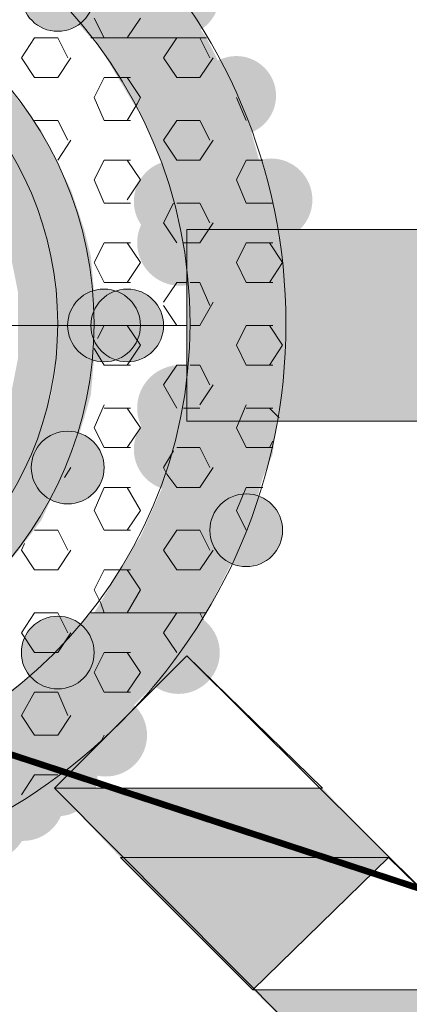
# Model space of a CAD drawing. Extents: x 3940905 to 4145695, y 925352 to 1109797.
# Tile 330 of 656: x 3983985 to 3984045, y 1099836 to 1099988. Entities that reach past the tile are written whole.
import ezdxf

# ---------------------------------------------------------------- set-up
doc = ezdxf.new("R2010")
doc.units = 0
doc.header["$LTSCALE"] = 750
doc.header["$MEASUREMENT"] = 0
doc.linetypes.add('DASHED', pattern=[0.75, 0.5, -0.25])
doc.layers.add('CKD Equipments', color=252, linetype='CONTINUOUS', lineweight=0)
doc.layers.add('CKD-Hood', color=1, linetype='CONTINUOUS')

msp = doc.modelspace()

# ---------------------------------------------------------------- hatches: boundary and pattern name
at = {"layer": 'CKD Equipments', "true_color": 0x808080}
h = msp.add_hatch(color=8, dxfattribs=at)
edge = h.paths.add_edge_path(flags=16)
edge.add_arc((3983990.99, 1099991.89), 5.6, 0, 360)
h = msp.add_hatch(color=8, dxfattribs=at)
edge = h.paths.add_edge_path(flags=16)
edge.add_arc((3984009.56, 1099991.89), 6.36, 0, 360)
h = msp.add_hatch(color=8, dxfattribs=at)
h.paths.add_polyline_path([(3984013.89, 1099985.28), (3983988.45, 1099993.93), (3984007.78, 1099993.93)])
h.paths.add_polyline_path([(3983996.08, 1099985.28), (3984013.89, 1099985.28), (3983988.45, 1099993.93)])
h = msp.add_hatch(color=8, dxfattribs=at)
h.paths.add_polyline_path([(3984018.98, 1099975.1), (3983996.59, 1099985.28), (3984013.89, 1099985.28)])
h.paths.add_polyline_path([(3984002.69, 1099975.1), (3984018.98, 1099975.1), (3983996.59, 1099985.28)])
h = msp.add_hatch(color=8, dxfattribs=at)
edge = h.paths.add_edge_path(flags=16)
edge.add_arc((3984018.47, 1099976.37), 6.11, 0, 360)
h = msp.add_hatch(color=8, dxfattribs=at)
h.paths.add_polyline_path([(3983986.92, 1099973.07), (3983973.69, 1099979.68), (3983981.83, 1099979.68)])
h.paths.add_polyline_path([(3983980.31, 1099973.07), (3983986.92, 1099973.07), (3983973.69, 1099979.68)])
h = msp.add_hatch(color=8, dxfattribs=at)
h.paths.add_polyline_path([(3984019.99, 1099973.58), (3984002.69, 1099975.1), (3984018.98, 1099975.1)])
h.paths.add_polyline_path([(3984003.71, 1099973.58), (3984019.99, 1099973.58), (3984002.69, 1099975.1)])
h = msp.add_hatch(color=8, dxfattribs=at)
h.paths.add_polyline_path([(3983988.45, 1099971.03), (3983980.31, 1099973.07), (3983986.92, 1099973.07)])
h.paths.add_polyline_path([(3983981.32, 1099971.03), (3983988.45, 1099971.03), (3983980.31, 1099973.07)])
h = msp.add_hatch(color=8, dxfattribs=at)
h.paths.add_polyline_path([(3984022.54, 1099964.42), (3984003.71, 1099973.58), (3984019.99, 1099973.58)])
h.paths.add_polyline_path([(3984007.78, 1099964.42), (3984022.54, 1099964.42), (3984003.71, 1099973.58)])
h = msp.add_hatch(color=8, dxfattribs=at)
h.paths.add_polyline_path([(3983991.5, 1099964.93), (3983981.32, 1099971.03), (3983988.45, 1099971.03)])
h.paths.add_polyline_path([(3983985.39, 1099964.93), (3983991.5, 1099964.93), (3983981.32, 1099971.03)])
h = msp.add_hatch(color=8, dxfattribs=at)
h.paths.add_polyline_path([(3983985.39, 1099964.93), (3983975.73, 1099969.51), (3983982.34, 1099969.51)])
h.paths.add_polyline_path([(3983978.27, 1099964.93), (3983985.39, 1099964.93), (3983975.73, 1099969.51)])
h = msp.add_hatch(color=8, dxfattribs=at)
edge = h.paths.add_edge_path(flags=16)
edge.add_arc((3984023.81, 1099960.35), 6.36, 0, 360)
h = msp.add_hatch(color=8, dxfattribs=at)
edge = h.paths.add_edge_path(flags=16)
edge.add_arc((3984009.05, 1099960.09), 6.35, 0, 360)
h = msp.add_hatch(color=8, dxfattribs=at)
h.paths.add_polyline_path([(3983986.41, 1099961.87), (3983978.27, 1099964.93), (3983985.39, 1099964.93)])
h.paths.add_polyline_path([(3983980.31, 1099961.87), (3983986.41, 1099961.87), (3983978.27, 1099964.93)])
h = msp.add_hatch(color=8, dxfattribs=at)
h.paths.add_polyline_path([(3983993.03, 1099961.87), (3983985.39, 1099964.93), (3983991.5, 1099964.93)])
h.paths.add_polyline_path([(3983986.41, 1099961.87), (3983993.03, 1099961.87), (3983985.39, 1099964.93)])
h = msp.add_hatch(color=8, dxfattribs=at)
h.paths.add_polyline_path([(3984024.06, 1099960.86), (3984007.78, 1099964.42), (3984022.54, 1099964.42)])
h.paths.add_polyline_path([(3984008.8, 1099960.86), (3984024.06, 1099960.86), (3984007.78, 1099964.42)])
h = msp.add_hatch(color=8, dxfattribs=at)
h.paths.add_polyline_path([(3983988.96, 1099955.77), (3983980.31, 1099961.87), (3983986.41, 1099961.87)])
h.paths.add_polyline_path([(3983982.85, 1099955.77), (3983988.96, 1099955.77), (3983980.31, 1099961.87)])
h = msp.add_hatch(color=8, dxfattribs=at)
h.paths.add_polyline_path([(3983995.06, 1099955.77), (3983986.41, 1099961.87), (3983993.03, 1099961.87)])
h.paths.add_polyline_path([(3983988.96, 1099955.77), (3983995.06, 1099955.77), (3983986.41, 1099961.87)])
h = msp.add_hatch(color=8, dxfattribs=at)
h.paths.add_polyline_path([(3984025.08, 1099952.71), (3984008.8, 1099960.86), (3984024.06, 1099960.86)])
h.paths.add_polyline_path([(3984010.33, 1099952.71), (3984025.08, 1099952.71), (3984008.8, 1099960.86)])
h = msp.add_hatch(color=8, dxfattribs=at)
edge = h.paths.add_edge_path(flags=16)
edge.add_arc((3984009.82, 1099953.73), 6.61, 0, 360)
h = msp.add_hatch(color=8, dxfattribs=at)
h.paths.add_polyline_path([(3983989.46, 1099953.73), (3983982.85, 1099955.77), (3983988.96, 1099955.77)])
h.paths.add_polyline_path([(3983983.36, 1099953.73), (3983989.46, 1099953.73), (3983982.85, 1099955.77)])
h = msp.add_hatch(color=8, dxfattribs=at)
h.paths.add_polyline_path([(3983996.08, 1099951.7), (3983988.96, 1099955.77), (3983995.06, 1099955.77)])
h.paths.add_polyline_path([(3983989.97, 1099951.7), (3983996.08, 1099951.7), (3983988.96, 1099955.77)])
at = {"layer": 'CKD Equipments', "true_color": 0xff0000}
h = msp.add_hatch(color=1, dxfattribs=at)
h.paths.add_polyline_path([(3984010.83, 1099926.26), (3984062.73, 1099955.77), (3984010.83, 1099955.77)])
h.paths.add_polyline_path([(3984062.73, 1099926.26), (3984010.83, 1099926.26), (3984062.73, 1099955.77)])
at = {"layer": 'CKD Equipments', "true_color": 0x808080}
h = msp.add_hatch(color=8, dxfattribs=at)
h.paths.add_polyline_path([(3983990.99, 1099946.1), (3983983.36, 1099953.73), (3983989.46, 1099953.73)])
h.paths.add_polyline_path([(3983984.88, 1099946.1), (3983990.99, 1099946.1), (3983983.36, 1099953.73)])
h = msp.add_hatch(color=8, dxfattribs=at)
h.paths.add_polyline_path([(3983996.59, 1099946.1), (3983989.97, 1099951.7), (3983996.08, 1099951.7)])
h.paths.add_polyline_path([(3983990.99, 1099946.1), (3983996.59, 1099946.1), (3983989.97, 1099951.7)])
h = msp.add_hatch(color=8, dxfattribs=at)
h.paths.add_polyline_path([(3984026.1, 1099947.63), (3984010.33, 1099952.71), (3984025.08, 1099952.71)])
h.paths.add_polyline_path([(3984010.83, 1099947.63), (3984026.1, 1099947.63), (3984010.33, 1099952.71)])
h = msp.add_hatch(color=8, dxfattribs=at)
h.paths.add_polyline_path([(3984026.1, 1099941.01), (3984010.83, 1099947.63), (3984026.1, 1099947.63)])
h.paths.add_polyline_path([(3984011.34, 1099941.01), (3984026.1, 1099941.01), (3984010.83, 1099947.63)])
h = msp.add_hatch(color=8, dxfattribs=at)
h.paths.add_polyline_path([(3983990.99, 1099945.59), (3983984.88, 1099946.1), (3983990.99, 1099946.1)])
h.paths.add_polyline_path([(3983984.88, 1099945.59), (3983990.99, 1099945.59), (3983984.88, 1099946.1)])
h = msp.add_hatch(color=8, dxfattribs=at)
h.paths.add_polyline_path([(3983990.99, 1099936.94), (3983984.88, 1099945.59), (3983990.99, 1099945.59)])
h.paths.add_polyline_path([(3983984.88, 1099936.94), (3983990.99, 1099936.94), (3983984.88, 1099945.59)])
h = msp.add_hatch(color=8, dxfattribs=at)
h.paths.add_polyline_path([(3983997.1, 1099941.01), (3983990.99, 1099946.1), (3983996.59, 1099946.1)])
h.paths.add_polyline_path([(3983990.99, 1099941.01), (3983997.1, 1099941.01), (3983990.99, 1099946.1)])
h = msp.add_hatch(color=8, dxfattribs=at)
edge = h.paths.add_edge_path(flags=16)
edge.add_arc((3983998.11, 1099941.01), 5.6, 0, 360)
h = msp.add_hatch(color=8, dxfattribs=at)
edge = h.paths.add_edge_path(flags=16)
edge.add_arc((3984001.68, 1099941.01), 5.6, 0, 360)
h = msp.add_hatch(color=8, dxfattribs=at)
h.paths.add_polyline_path([(3983996.59, 1099935.92), (3983990.99, 1099941.01), (3983997.1, 1099941.01)])
h.paths.add_polyline_path([(3983990.99, 1099935.92), (3983996.59, 1099935.92), (3983990.99, 1099941.01)])
h = msp.add_hatch(color=8, dxfattribs=at)
h.paths.add_polyline_path([(3984026.1, 1099934.4), (3984011.34, 1099941.01), (3984026.1, 1099941.01)])
h.paths.add_polyline_path([(3984010.83, 1099934.4), (3984026.1, 1099934.4), (3984011.34, 1099941.01)])
h = msp.add_hatch(color=8, dxfattribs=at)
h.paths.add_polyline_path([(3983990.99, 1099935.92), (3983984.88, 1099936.94), (3983990.99, 1099936.94)])
h.paths.add_polyline_path([(3983984.88, 1099935.92), (3983990.99, 1099935.92), (3983984.88, 1099936.94)])
h = msp.add_hatch(color=8, dxfattribs=at)
h.paths.add_polyline_path([(3983989.46, 1099928.29), (3983984.88, 1099935.92), (3983990.99, 1099935.92)])
h.paths.add_polyline_path([(3983983.36, 1099928.29), (3983989.46, 1099928.29), (3983984.88, 1099935.92)])
h = msp.add_hatch(color=8, dxfattribs=at)
h.paths.add_polyline_path([(3983996.08, 1099930.33), (3983990.99, 1099935.92), (3983996.59, 1099935.92)])
h.paths.add_polyline_path([(3983989.97, 1099930.33), (3983996.08, 1099930.33), (3983990.99, 1099935.92)])
h = msp.add_hatch(color=8, dxfattribs=at)
edge = h.paths.add_edge_path(flags=16)
edge.add_arc((3984009.82, 1099928.29), 6.61, 0, 360)
h = msp.add_hatch(color=8, dxfattribs=at)
h.paths.add_polyline_path([(3984025.08, 1099929.31), (3984010.83, 1099934.4), (3984026.1, 1099934.4)])
h.paths.add_polyline_path([(3984010.33, 1099929.31), (3984025.08, 1099929.31), (3984010.83, 1099934.4)])
h = msp.add_hatch(color=8, dxfattribs=at)
h.paths.add_polyline_path([(3983995.06, 1099926.77), (3983989.97, 1099930.33), (3983996.08, 1099930.33)])
h.paths.add_polyline_path([(3983988.96, 1099926.77), (3983995.06, 1099926.77), (3983989.97, 1099930.33)])
h = msp.add_hatch(color=8, dxfattribs=at)
h.paths.add_polyline_path([(3984024.06, 1099921.17), (3984010.33, 1099929.31), (3984025.08, 1099929.31)])
h.paths.add_polyline_path([(3984008.8, 1099921.17), (3984024.06, 1099921.17), (3984010.33, 1099929.31)])
h = msp.add_hatch(color=8, dxfattribs=at)
h.paths.add_polyline_path([(3983988.96, 1099926.77), (3983983.36, 1099928.29), (3983989.46, 1099928.29)])
h.paths.add_polyline_path([(3983982.85, 1099926.77), (3983988.96, 1099926.77), (3983983.36, 1099928.29)])
h = msp.add_hatch(color=8, dxfattribs=at)
edge = h.paths.add_edge_path(flags=16)
edge.add_arc((3984009.05, 1099921.93), 6.35, 0, 360)
h = msp.add_hatch(color=8, dxfattribs=at)
h.paths.add_polyline_path([(3983986.41, 1099920.15), (3983982.85, 1099926.77), (3983988.96, 1099926.77)])
h.paths.add_polyline_path([(3983980.31, 1099920.15), (3983986.41, 1099920.15), (3983982.85, 1099926.77)])
h = msp.add_hatch(color=8, dxfattribs=at)
h.paths.add_polyline_path([(3983993.03, 1099920.15), (3983988.96, 1099926.77), (3983995.06, 1099926.77)])
h.paths.add_polyline_path([(3983986.41, 1099920.15), (3983993.03, 1099920.15), (3983988.96, 1099926.77)])
h = msp.add_hatch(color=8, dxfattribs=at)
edge = h.paths.add_edge_path(flags=16)
edge.add_arc((3983992.52, 1099919.13), 5.6, 0, 360)
h = msp.add_hatch(color=8, dxfattribs=at)
h.paths.add_polyline_path([(3984022.54, 1099917.61), (3984008.8, 1099921.17), (3984024.06, 1099921.17)])
h.paths.add_polyline_path([(3984007.78, 1099917.61), (3984022.54, 1099917.61), (3984008.8, 1099921.17)])
h = msp.add_hatch(color=8, dxfattribs=at)
h.paths.add_polyline_path([(3983985.39, 1099917.61), (3983980.31, 1099920.15), (3983986.41, 1099920.15)])
h.paths.add_polyline_path([(3983978.27, 1099917.61), (3983985.39, 1099917.61), (3983980.31, 1099920.15)])
h = msp.add_hatch(color=8, dxfattribs=at)
h.paths.add_polyline_path([(3983991.5, 1099917.61), (3983986.41, 1099920.15), (3983993.03, 1099920.15)])
h.paths.add_polyline_path([(3983985.39, 1099917.61), (3983991.5, 1099917.61), (3983986.41, 1099920.15)])
h = msp.add_hatch(color=8, dxfattribs=at)
h.paths.add_polyline_path([(3983982.34, 1099912.52), (3983978.27, 1099917.61), (3983985.39, 1099917.61)])
h.paths.add_polyline_path([(3983975.73, 1099912.52), (3983982.34, 1099912.52), (3983978.27, 1099917.61)])
h = msp.add_hatch(color=8, dxfattribs=at)
h.paths.add_polyline_path([(3983988.45, 1099910.99), (3983985.39, 1099917.61), (3983991.5, 1099917.61)])
h.paths.add_polyline_path([(3983981.32, 1099910.99), (3983988.45, 1099910.99), (3983985.39, 1099917.61)])
h = msp.add_hatch(color=8, dxfattribs=at)
h.paths.add_polyline_path([(3984019.99, 1099908.45), (3984007.78, 1099917.61), (3984022.54, 1099917.61)])
h.paths.add_polyline_path([(3984003.71, 1099908.45), (3984019.99, 1099908.45), (3984007.78, 1099917.61)])
h = msp.add_hatch(color=8, dxfattribs=at)
edge = h.paths.add_edge_path(flags=16)
edge.add_arc((3984019.99, 1099909.47), 5.6, 0, 360)
h = msp.add_hatch(color=8, dxfattribs=at)
h.paths.add_polyline_path([(3983986.92, 1099908.96), (3983981.32, 1099910.99), (3983988.45, 1099910.99)])
h.paths.add_polyline_path([(3983980.31, 1099908.96), (3983986.92, 1099908.96), (3983981.32, 1099910.99)])
h = msp.add_hatch(color=8, dxfattribs=at)
h.paths.add_polyline_path([(3983981.83, 1099902.34), (3983980.31, 1099908.96), (3983986.92, 1099908.96)])
h.paths.add_polyline_path([(3983973.69, 1099902.34), (3983981.83, 1099902.34), (3983980.31, 1099908.96)])
h = msp.add_hatch(color=8, dxfattribs=at)
h.paths.add_polyline_path([(3984018.98, 1099906.92), (3984003.71, 1099908.45), (3984019.99, 1099908.45)])
h.paths.add_polyline_path([(3984002.69, 1099906.92), (3984018.98, 1099906.92), (3984003.71, 1099908.45)])
h = msp.add_hatch(color=8, dxfattribs=at)
h.paths.add_polyline_path([(3984013.89, 1099896.75), (3984002.69, 1099906.92), (3984018.98, 1099906.92)])
h.paths.add_polyline_path([(3983996.59, 1099896.75), (3984013.89, 1099896.75), (3984002.69, 1099906.92)])
h = msp.add_hatch(color=8, dxfattribs=at)
edge = h.paths.add_edge_path(flags=16)
edge.add_arc((3984009.56, 1099890.64), 6.36, 0, 360)
h = msp.add_hatch(color=8, dxfattribs=at)
edge = h.paths.add_edge_path(flags=16)
edge.add_arc((3983990.99, 1099890.64), 5.6, 0, 360)
h = msp.add_hatch(color=8, dxfattribs=at)
h.paths.add_polyline_path([(3984007.78, 1099888.1), (3983996.08, 1099896.75), (3984013.89, 1099896.75)])
h.paths.add_polyline_path([(3983988.45, 1099888.1), (3984007.78, 1099888.1), (3983996.08, 1099896.75)])
h = msp.add_hatch(color=8, dxfattribs=at)
h.paths.add_polyline_path([(3984006.25, 1099886.06), (3983988.45, 1099888.1), (3984007.78, 1099888.1)])
h.paths.add_polyline_path([(3983985.39, 1099886.06), (3984006.25, 1099886.06), (3983988.45, 1099888.1)])
h = msp.add_hatch(color=8, dxfattribs=at)
h.paths.add_polyline_path([(3984001.17, 1099880.97), (3983985.39, 1099886.06), (3984006.25, 1099886.06)])
h.paths.add_polyline_path([(3983978.78, 1099880.97), (3984001.17, 1099880.97), (3983985.39, 1099886.06)])
h = msp.add_hatch(color=8, dxfattribs=at)
edge = h.paths.add_edge_path(flags=16)
edge.add_arc((3983998.37, 1099877.92), 6.36, 0, 360)
h = msp.add_hatch(color=8, dxfattribs=at)
h.paths.add_polyline_path([(3983997.1, 1099876.39), (3983978.78, 1099880.97), (3984001.17, 1099880.97)])
h.paths.add_polyline_path([(3983970.64, 1099876.39), (3983997.1, 1099876.39), (3983978.78, 1099880.97)])
h = msp.add_hatch(color=8, dxfattribs=at)
edge = h.paths.add_edge_path(flags=16)
edge.add_arc((3983990.99, 1099871.56), 6.11, 0, 360)
h = msp.add_hatch(color=8, dxfattribs=at)
h.paths.add_polyline_path([(3983995.57, 1099874.87), (3983970.64, 1099876.39), (3983997.1, 1099876.39)])
h.paths.add_polyline_path([(3983968.6, 1099874.87), (3983995.57, 1099874.87), (3983970.64, 1099876.39)])
h = msp.add_hatch(color=8, dxfattribs=at)
h.paths.add_polyline_path([(3983990.48, 1099871.3), (3983968.6, 1099874.87), (3983995.57, 1099874.87)])
h.paths.add_polyline_path([(3983957.41, 1099871.3), (3983990.48, 1099871.3), (3983968.6, 1099874.87)])
h = msp.add_hatch(color=8, dxfattribs=at)
edge = h.paths.add_edge_path(flags=16)
edge.add_arc((3983985.65, 1099868), 6.35, 0, 360)
h = msp.add_hatch(color=8, dxfattribs=at)
h.paths.add_polyline_path([(3983987.94, 1099869.27), (3983957.41, 1099871.3), (3983990.48, 1099871.3)])
h.paths.add_polyline_path([(3983945.71, 1099869.27), (3983987.94, 1099869.27), (3983957.41, 1099871.3)])
h = msp.add_hatch(color=8, dxfattribs=at)
edge = h.paths.add_edge_path(flags=16)
edge.add_arc((3983980.05, 1099864.94), 6.35, 0, 360)
at = {"layer": 'CKD Equipments', "true_color": 0xff0000}
h = msp.add_hatch(color=1, dxfattribs=at)
h.paths.add_polyline_path([(3984000.66, 1099859.09), (3984031.7, 1099869.78), (3983990.48, 1099869.78)])
h.paths.add_polyline_path([(3984041.87, 1099859.09), (3984000.66, 1099859.09), (3984031.7, 1099869.78)])
at = {"layer": 'CKD Equipments', "true_color": 0x808080}
h = msp.add_hatch(color=8, dxfattribs=at)
h.paths.add_polyline_path([(3983986.41, 1099868.25), (3983891.26, 1099869.27), (3983987.94, 1099869.27)])
h.paths.add_polyline_path([(3983892.79, 1099868.25), (3983986.41, 1099868.25), (3983891.26, 1099869.27)])
h = msp.add_hatch(color=8, dxfattribs=at)
h.paths.add_polyline_path([(3983980.31, 1099865.2), (3983892.79, 1099868.25), (3983986.41, 1099868.25)])
h.paths.add_polyline_path([(3983898.39, 1099865.2), (3983980.31, 1099865.2), (3983892.79, 1099868.25)])
h = msp.add_hatch(color=8, dxfattribs=at)
h.paths.add_polyline_path([(3984063.24, 1099797.02), (3984062.73, 1099838.74), (3984021.01, 1099838.74)])
h.paths.add_polyline_path([(3984104.46, 1099797.02), (3984063.24, 1099797.02), (3984062.73, 1099838.74)])

# ---------------------------------------------------------------- linework, layer by layer
at = {"layer": 'CKD Equipments', "color": 8, "true_color": 0x808080}
for p, q in [((3983996.59, 1099988.33), (3983998.11, 1099985.28)), ((3984003.71, 1099988.33), (3984001.68, 1099985.28)), ((3983987.43, 1099985.28), (3983985.39, 1099982.23)), ((3983990.99, 1099985.28), (3983987.43, 1099985.28)), ((3983990.99, 1099985.28), (3983992.52, 1099982.23)), ((3983996.08, 1099985.28), (3983996.08, 1099985.28)), ((3983996.08, 1099985.28), (3984013.89, 1099985.28)), ((3984013.89, 1099985.28), (3983996.08, 1099985.28)), ((3983996.08, 1099985.28), (3984013.89, 1099985.28)), ((3983996.59, 1099985.28), (3983996.08, 1099985.28)), ((3983996.08, 1099985.28), (3983996.08, 1099985.28)), ((3984013.89, 1099985.28), (3983996.59, 1099985.28)), ((3984002.18, 1099985.28), (3983998.11, 1099985.28)), ((3984009.31, 1099985.28), (3984007.27, 1099982.23)), ((3984012.87, 1099985.28), (3984009.31, 1099985.28)), ((3984012.87, 1099985.28), (3984014.4, 1099982.23)), ((3983985.39, 1099982.23), (3983987.43, 1099979.17)), ((3983993.03, 1099982.23), (3983990.99, 1099979.17)), ((3984007.27, 1099982.23), (3984009.31, 1099979.17)), ((3984014.9, 1099982.23), (3984012.87, 1099979.17)), ((3983990.99, 1099979.17), (3983987.43, 1099979.17)), ((3983998.11, 1099979.17), (3983996.59, 1099976.12)), ((3984000.66, 1099979.17), (3983998.11, 1099979.17)), ((3984002.18, 1099979.17), (3984000.66, 1099979.17)), ((3984001.68, 1099979.17), (3984003.71, 1099976.12)), ((3984012.87, 1099979.17), (3984009.31, 1099979.17)), ((3983996.59, 1099976.12), (3983998.11, 1099972.56)), ((3984003.71, 1099976.12), (3984003.2, 1099975.1)), ((3984018.47, 1099976.12), (3984019.99, 1099972.56)), ((3984003.2, 1099975.1), (3984001.68, 1099972.56)), ((3983990.99, 1099972.56), (3983987.43, 1099972.56)), ((3983990.99, 1099972.56), (3983992.52, 1099969.51)), ((3984002.18, 1099972.56), (3983998.11, 1099972.56)), ((3984009.31, 1099972.56), (3984007.27, 1099969.51)), ((3984012.87, 1099972.56), (3984009.31, 1099972.56)), ((3984012.87, 1099972.56), (3984014.4, 1099969.51)), ((3983993.03, 1099969.51), (3983990.99, 1099966.45)), ((3984007.27, 1099969.51), (3984009.31, 1099966.45)), ((3984014.9, 1099969.51), (3984012.87, 1099966.45)), ((3983998.11, 1099966.45), (3983996.59, 1099963.4)), ((3984002.18, 1099966.45), (3983998.11, 1099966.45)), ((3984001.68, 1099966.45), (3984003.71, 1099963.4)), ((3984012.87, 1099966.45), (3984009.31, 1099966.45)), ((3984019.99, 1099966.45), (3984018.47, 1099963.4)), ((3984022.54, 1099966.45), (3984019.99, 1099966.45)), ((3983996.59, 1099963.4), (3983998.11, 1099959.84)), ((3984003.71, 1099963.4), (3984001.68, 1099960.35)), ((3984018.47, 1099963.4), (3984019.99, 1099959.84)), ((3984002.18, 1099959.84), (3983998.11, 1099959.84)), ((3984008.8, 1099959.84), (3984007.27, 1099956.79)), ((3984012.87, 1099959.84), (3984009.31, 1099959.84)), ((3984012.87, 1099959.84), (3984014.4, 1099956.79)), ((3984024.06, 1099959.84), (3984019.99, 1099959.84)), ((3984007.27, 1099956.79), (3984009.31, 1099953.73)), ((3984014.9, 1099956.79), (3984012.87, 1099953.73)), ((3984114.63, 1099955.77), (3984010.83, 1099955.77)), ((3984010.83, 1099955.77), (3984010.83, 1099926.26)), ((3983998.11, 1099953.73), (3983996.59, 1099950.68)), ((3984002.18, 1099953.73), (3983998.11, 1099953.73)), ((3984001.68, 1099953.73), (3984003.71, 1099950.68)), ((3984012.87, 1099953.73), (3984010.33, 1099953.73)), ((3984019.99, 1099953.73), (3984018.47, 1099950.68)), ((3984024.06, 1099953.73), (3984019.99, 1099953.73)), ((3984023.55, 1099953.73), (3984025.59, 1099950.68)), ((3983996.59, 1099950.68), (3983998.11, 1099947.63)), ((3984003.71, 1099950.68), (3984001.68, 1099947.63)), ((3984018.47, 1099950.68), (3984019.99, 1099947.63)), ((3984025.59, 1099950.68), (3984023.55, 1099947.63)), ((3984002.18, 1099947.63), (3983998.11, 1099947.63)), ((3984009.31, 1099947.63), (3984007.27, 1099944.57)), ((3984010.83, 1099947.63), (3984009.31, 1099947.63)), ((3984012.87, 1099947.63), (3984011.34, 1099947.63)), ((3984012.87, 1099947.63), (3984014.4, 1099944.07)), ((3984024.06, 1099947.63), (3984019.99, 1099947.63)), ((3984007.27, 1099944.07), (3984009.31, 1099941.01)), ((3984014.9, 1099944.57), (3984012.87, 1099941.01)), ((3984010.83, 1099941.01), (3983868.37, 1099941.01)), ((3983998.11, 1099941.01), (3983997.1, 1099938.98)), ((3984002.18, 1099941.01), (3983998.11, 1099941.01)), ((3984001.68, 1099941.01), (3984003.71, 1099937.96)), ((3984010.83, 1099941.01), (3984009.31, 1099941.01)), ((3984012.87, 1099941.01), (3984011.34, 1099941.01)), ((3984019.99, 1099941.01), (3984018.47, 1099937.96)), ((3984024.06, 1099941.01), (3984019.99, 1099941.01)), ((3984023.55, 1099941.01), (3984025.59, 1099937.96)), ((3984003.71, 1099937.96), (3984001.68, 1099934.91)), ((3984018.47, 1099937.96), (3984019.99, 1099934.91)), ((3984025.59, 1099937.96), (3984023.55, 1099934.91)), ((3983996.59, 1099937.45), (3983998.11, 1099934.91)), ((3984002.18, 1099934.91), (3983998.11, 1099934.91)), ((3984009.31, 1099934.91), (3984007.27, 1099931.85)), ((3984010.83, 1099934.91), (3984009.31, 1099934.91)), ((3984012.87, 1099934.91), (3984011.34, 1099934.91)), ((3984012.87, 1099934.91), (3984014.4, 1099931.85)), ((3984024.06, 1099934.91), (3984019.99, 1099934.91)), ((3984007.27, 1099931.85), (3984009.31, 1099928.29)), ((3984014.9, 1099931.85), (3984012.87, 1099928.8)), ((3983998.11, 1099928.8), (3983996.59, 1099925.24)), ((3984019.99, 1099928.8), (3984018.47, 1099925.24)), ((3984002.18, 1099928.29), (3983998.11, 1099928.29)), ((3984001.68, 1099928.29), (3984003.71, 1099925.24)), ((3984012.87, 1099928.29), (3984010.33, 1099928.29)), ((3984024.06, 1099928.29), (3984019.99, 1099928.29)), ((3984023.55, 1099928.29), (3984025.08, 1099926.77)), ((3984010.83, 1099926.26), (3984114.63, 1099926.26)), ((3983996.59, 1099925.24), (3983998.11, 1099922.19)), ((3984003.71, 1099925.24), (3984001.68, 1099922.19)), ((3984018.47, 1099925.24), (3984019.99, 1099922.19)), ((3984024.06, 1099923.2), (3984023.55, 1099922.19)), ((3984002.18, 1099922.19), (3983998.11, 1099922.19)), ((3984008.8, 1099921.68), (3984007.27, 1099919.13)), ((3984012.87, 1099922.19), (3984009.31, 1099922.19)), ((3984012.87, 1099922.19), (3984014.4, 1099919.13)), ((3984024.06, 1099922.19), (3984019.99, 1099922.19)), ((3983993.03, 1099919.13), (3983992.01, 1099917.61)), ((3984007.27, 1099919.13), (3984007.78, 1099918.12)), ((3984007.78, 1099918.12), (3984009.31, 1099916.08)), ((3984014.9, 1099919.13), (3984012.87, 1099916.08)), ((3983998.11, 1099916.08), (3983996.59, 1099912.52)), ((3984002.18, 1099916.08), (3983998.11, 1099916.08)), ((3984001.68, 1099916.08), (3984003.71, 1099912.52)), ((3984012.87, 1099916.08), (3984009.31, 1099916.08)), ((3984019.99, 1099916.08), (3984018.47, 1099912.52)), ((3984022.54, 1099916.08), (3984019.99, 1099916.08)), ((3983996.59, 1099912.52), (3983998.11, 1099909.47)), ((3984003.71, 1099912.52), (3984001.68, 1099909.47)), ((3984018.47, 1099912.52), (3984019.99, 1099909.47)), ((3983990.99, 1099909.47), (3983987.43, 1099909.47)), ((3983990.99, 1099909.47), (3983992.52, 1099906.41)), ((3984002.18, 1099909.47), (3983998.11, 1099909.47)), ((3984009.31, 1099909.47), (3984007.27, 1099906.41)), ((3984012.87, 1099909.47), (3984009.31, 1099909.47)), ((3984012.87, 1099909.47), (3984014.4, 1099906.41)), ((3983985.9, 1099907.43), (3983985.39, 1099906.41)), ((3983985.39, 1099906.41), (3983987.43, 1099903.36)), ((3983993.03, 1099906.41), (3983990.99, 1099903.36)), ((3984007.27, 1099906.41), (3984009.31, 1099903.36)), ((3984014.9, 1099906.41), (3984012.87, 1099903.36)), ((3983990.99, 1099903.36), (3983987.43, 1099903.36)), ((3983998.11, 1099903.36), (3983996.59, 1099900.31)), ((3984000.66, 1099903.36), (3983998.11, 1099903.36)), ((3984002.18, 1099903.36), (3984000.66, 1099903.36)), ((3984001.68, 1099903.36), (3984003.71, 1099900.31)), ((3984012.87, 1099903.36), (3984009.31, 1099903.36)), ((3983996.59, 1099900.31), (3983997.61, 1099898.27)), ((3984003.71, 1099900.31), (3984001.68, 1099896.75)), ((3983997.61, 1099898.27), (3983998.11, 1099896.75)), ((3983987.43, 1099896.75), (3983985.39, 1099893.69)), ((3983990.99, 1099896.75), (3983987.43, 1099896.75)), ((3983990.99, 1099896.75), (3983992.52, 1099893.69)), ((3984013.89, 1099896.75), (3983996.08, 1099896.75)), ((3983996.08, 1099896.75), (3983996.59, 1099896.75)), ((3983996.59, 1099896.75), (3983996.59, 1099896.75)), ((3983996.59, 1099896.75), (3984013.89, 1099896.75)), ((3984013.89, 1099896.75), (3983996.59, 1099896.75)), ((3983996.59, 1099896.75), (3984013.89, 1099896.75)), ((3983996.59, 1099896.75), (3983996.59, 1099896.75)), ((3984002.18, 1099896.75), (3983998.11, 1099896.75)), ((3984009.31, 1099896.75), (3984007.27, 1099893.69)), ((3984012.87, 1099896.75), (3984009.31, 1099896.75)), ((3984012.87, 1099896.75), (3984013.38, 1099895.73)), ((3983985.39, 1099893.69), (3983987.43, 1099890.64)), ((3983993.03, 1099893.69), (3983990.99, 1099890.64)), ((3984007.27, 1099893.69), (3984009.31, 1099890.64)), ((3983990.99, 1099890.64), (3983987.43, 1099890.64)), ((3983990.48, 1099869.78), (3984010.83, 1099890.13)), ((3983998.11, 1099890.64), (3983996.59, 1099887.59)), ((3984002.18, 1099890.64), (3983998.11, 1099890.64)), ((3984001.68, 1099890.64), (3984003.71, 1099887.59)), ((3984010.83, 1099890.13), (3984104.46, 1099797.02)), ((3983996.59, 1099887.59), (3983998.11, 1099884.53)), ((3984003.71, 1099887.59), (3984001.68, 1099884.53)), ((3983987.43, 1099884.53), (3983985.39, 1099880.97)), ((3983990.99, 1099884.53), (3983987.43, 1099884.53)), ((3983990.99, 1099884.53), (3983992.52, 1099880.97)), ((3984002.18, 1099884.53), (3983998.11, 1099884.53)), ((3983985.39, 1099880.97), (3983987.43, 1099877.92)), ((3983993.03, 1099880.97), (3983990.99, 1099877.92)), ((3983990.99, 1099877.92), (3983987.43, 1099877.92)), ((3983998.11, 1099877.92), (3983997.61, 1099876.9)), ((3983987.43, 1099871.81), (3983985.39, 1099868.76)), ((3983990.99, 1099871.81), (3983987.43, 1099871.81)), ((3983990.48, 1099869.78), (3984083.59, 1099776.16)), ((3984041.87, 1099859.09), (3984021.01, 1099838.74)), ((3984021.01, 1099838.74), (3984041.87, 1099859.09)), ((3984041.87, 1099859.09), (3984021.01, 1099838.74)), ((3984041.87, 1099859.09), (3984041.87, 1099859.09)), ((3984062.73, 1099838.74), (3984041.87, 1099859.09)), ((3984041.87, 1099859.09), (3984041.87, 1099859.09)), ((3984021.01, 1099838.74), (3984062.73, 1099838.74))]:
    msp.add_line(p, q, dxfattribs=at)
at = {"layer": 'CKD Equipments', "color": 1, "true_color": 0xff0000}
for p, q in [((3984010.83, 1099890.13), (3983990.48, 1099869.78)), ((3983990.48, 1099869.78), (3984010.83, 1099890.13)), ((3984010.83, 1099890.13), (3983990.48, 1099869.78)), ((3984010.83, 1099890.13), (3984010.83, 1099890.13)), ((3984031.7, 1099869.78), (3984010.83, 1099890.13)), ((3984010.83, 1099890.13), (3984010.83, 1099890.13)), ((3983990.48, 1099869.78), (3984031.7, 1099869.78)), ((3984041.87, 1099859.09), (3984000.66, 1099859.09)), ((3984000.66, 1099859.09), (3984021.01, 1099838.74)), ((3984021.01, 1099838.74), (3984041.87, 1099859.09))]:
    msp.add_line(p, q, dxfattribs=at)
at = {"layer": 'CKD Equipments', "color": 8, "true_color": 0x808080}
for centre, radius in [((3983939.35, 1099941.27), 86.75), ((3983939.35, 1099941.27), 72), ((3983939.35, 1099941.27), 57.24), ((3983990.99, 1099991.89), 5.6), ((3983939.35, 1099941.27), 51.64), ((3983998.11, 1099941.01), 5.6), ((3984001.68, 1099941.01), 5.6), ((3983992.52, 1099919.13), 5.6), ((3984019.99, 1099909.47), 5.6), ((3983990.99, 1099890.64), 5.6)]:
    msp.add_circle(centre, radius, dxfattribs=at)
at = {"layer": 'CKD Equipments', "color": 1, "true_color": 0xff0000}
msp.add_solid([(3984021.01, 1099838.74), (3984041.87, 1099859.09), (3984000.66, 1099859.09)], dxfattribs=at)
at = {"layer": 'CKD-Hood', "linetype": 'DASHED', "const_width": 1}
msp.add_lwpolyline([(3982169.87, 1100470.14), (3985369.87, 1100470.14), (3985369.87, 1099420.14), (3982169.87, 1099420.14), (3982169.87, 1100470.14), (3985369.87, 1099420.14), (3982169.87, 1099420.14), (3985369.87, 1100470.14)], dxfattribs=at)

doc.saveas('drawing.dxf')
